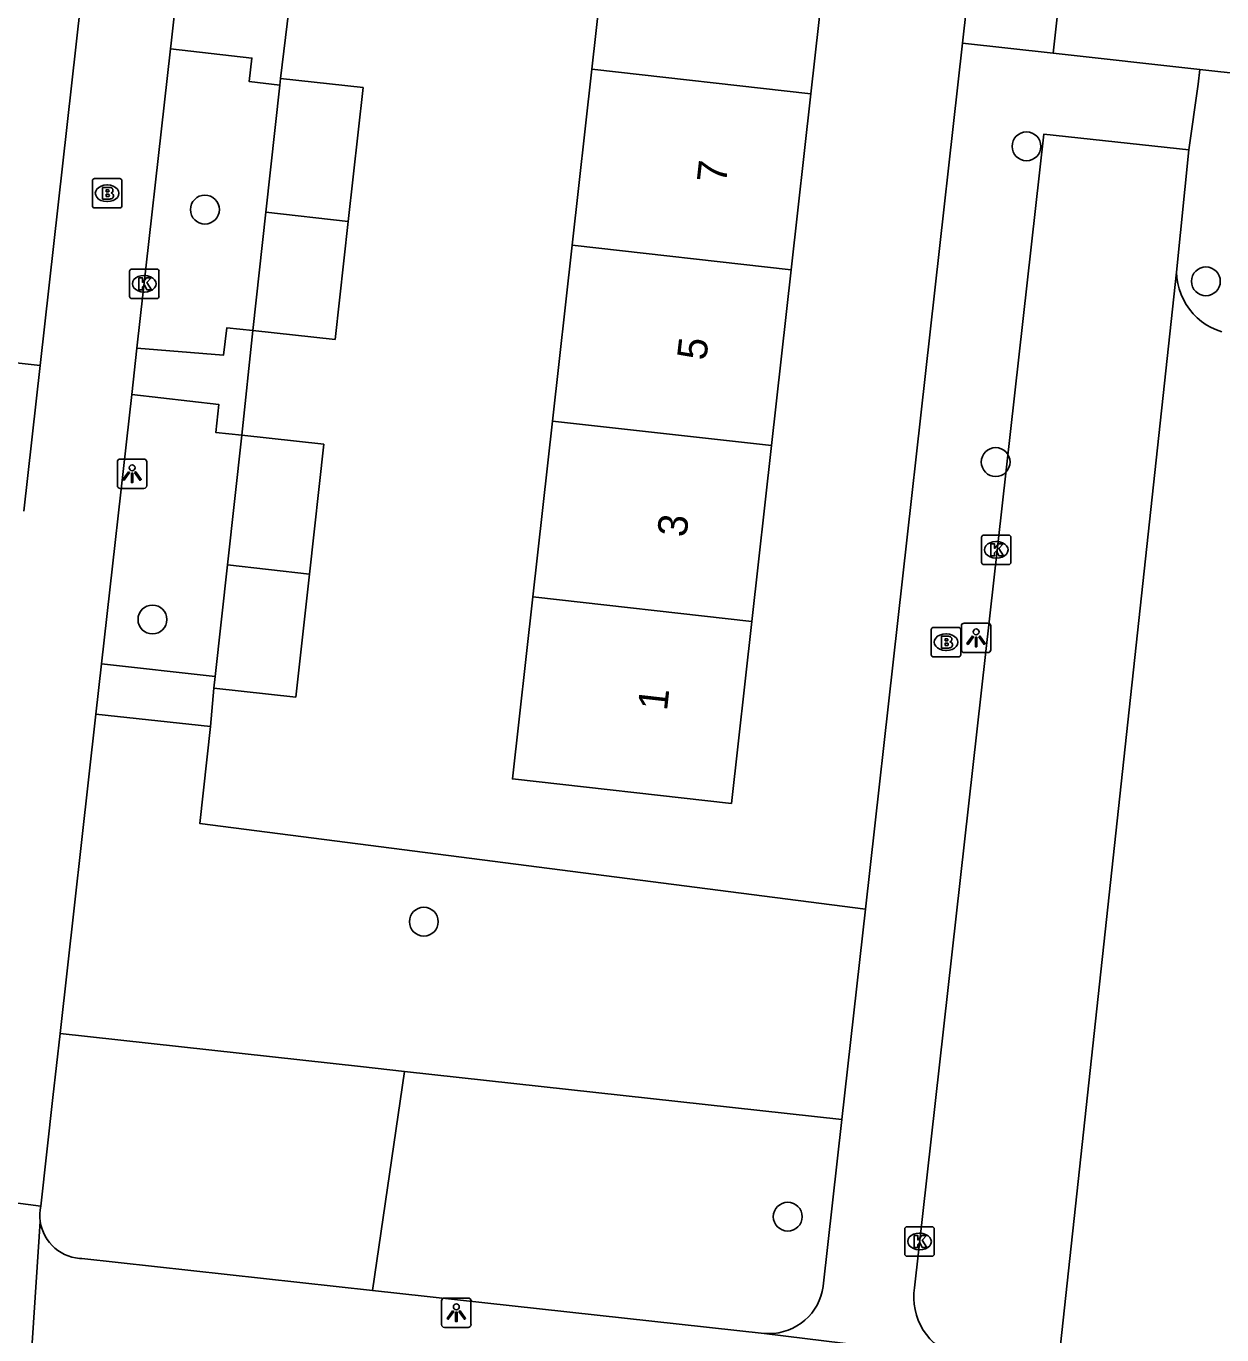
# Model space of a CAD drawing. Extents: x 161928 to 163055, y 386475 to 387428.
# Drawn here: x 162458.65 to 162499.21, y 387076.65 to 387121.02 of the extents above; entities that cross this region are included whole.
import ezdxf

# ---------------------------------------------------------------- set-up
doc = ezdxf.new("R2010")
doc.units = 0
for name, color, linetype in [('IMGEO_Boom', 7, 'Continuous'), ('IMGEO_Brandkraan', 7, 'Continuous'), ('IMGEO_Groenvoorziening', 7, 'Continuous'), ('IMGEO_Kolk', 7, 'Continuous'), ('IMGEO_Lichtpunt', 7, 'Continuous'), ('IMGEO_Pand', 7, 'Continuous'), ('IMGEO_Pand_nummerreeks', 7, 'Continuous'), ('IMGEO_Rijbaan_lokaal_open', 7, 'Continuous'), ('IMGEO_Voetpad_open', 7, 'Continuous')]:
    doc.layers.add(name, color=color, linetype=linetype)

msp = doc.modelspace()

# ---------------------------------------------------------------- linework, layer by layer
at = {"layer": 'IMGEO_Boom'}
for centre in [(162492.58, 387116.947), (162464.709, 387114.802), (162498.666, 387112.371), (162491.535, 387106.242), (162462.929, 387100.904), (162472.135, 387090.657), (162484.48, 387080.654)]:
    msp.add_circle(centre, 0.489, dxfattribs=at)
at = {"layer": 'IMGEO_Brandkraan'}
for p, q in [((162460.891, 387114.931), (162460.891, 387115.783)), ((162460.966, 387115.857), (162461.818, 387115.857)), ((162461.379, 387115.637), (162461.404, 387115.637)), ((162461.892, 387115.783), (162461.892, 387114.931)), ((162461.818, 387114.857), (162460.966, 387114.857)), ((162461.402, 387115.077), (162461.377, 387115.077)), ((162489.35, 387099.708), (162489.35, 387100.56)), ((162489.425, 387100.634), (162490.277, 387100.634)), ((162490.351, 387100.56), (162490.351, 387099.708)), ((162489.838, 387100.414), (162489.863, 387100.414)), ((162489.861, 387099.854), (162489.836, 387099.854)), ((162490.277, 387099.634), (162489.425, 387099.634))]:
    msp.add_line(p, q, dxfattribs=at)
for points in [[(162460.891, 387114.931), (162460.891, 387115.783)], [(162460.966, 387115.857), (162461.818, 387115.857)], [(162461.892, 387115.783), (162461.892, 387114.931)], [(162461.239, 387115.557), (162461.239, 387115.157), (162461.452, 387115.157)], [(162461.47, 387115.557), (162461.239, 387115.557)], [(162461.418, 387115.476), (162461.364, 387115.476), (162461.364, 387115.4)], [(162461.364, 387115.4), (162461.417, 387115.4)], [(162461.426, 387115.324), (162461.364, 387115.324), (162461.364, 387115.243)], [(162461.364, 387115.243), (162461.426, 387115.243)], [(162461.818, 387114.857), (162460.966, 387114.857)], [(162489.35, 387099.708), (162489.35, 387100.56)], [(162489.425, 387100.634), (162490.277, 387100.634)], [(162490.351, 387100.56), (162490.351, 387099.708)], [(162489.698, 387100.334), (162489.698, 387099.934), (162489.911, 387099.934)], [(162489.929, 387100.334), (162489.698, 387100.334)], [(162489.877, 387100.253), (162489.823, 387100.253), (162489.823, 387100.177)], [(162489.823, 387100.177), (162489.876, 387100.177)], [(162489.885, 387100.101), (162489.823, 387100.101), (162489.823, 387100.02)], [(162489.823, 387100.02), (162489.885, 387100.02)], [(162490.277, 387099.634), (162489.425, 387099.634)]]:
    msp.add_lwpolyline(points, dxfattribs=at)
for centre, radius, start, end in [((162460.968, 387115.781), 0.0765, 91.552, 178.448), ((162460.968, 387115.781), 0.0765, 91.552, 178.448), ((162461.816, 387115.781), 0.0765, 1.552, 88.448), ((162461.816, 387115.781), 0.0765, 1.552, 88.448), ((162461.419, 387115.438), 0.0379, 267.8285, 90.9355), ((162461.427, 387115.283), 0.0404, 269.8759, 90.5077), ((162461.458, 387115.408), 0.251, 268.6676, 293.5347), ((162461.474, 387115.412), 0.145, 59.4692, 91.5367), ((162461.499, 387115.459), 0.0922, 285.5137, 58.1501), ((162461.504, 387115.267), 0.105, 301.3115, 78.989), ((162460.968, 387114.933), 0.0765, 181.552, 268.448), ((162460.968, 387114.933), 0.0765, 181.552, 268.448), ((162461.816, 387114.933), 0.0765, 271.552, 358.448), ((162461.816, 387114.933), 0.0765, 271.552, 358.448), ((162489.427, 387100.558), 0.0765, 91.552, 178.448), ((162489.427, 387100.558), 0.0765, 91.552, 178.448), ((162490.275, 387100.558), 0.0765, 1.552, 88.448), ((162490.275, 387100.558), 0.0765, 1.552, 88.448), ((162489.878, 387100.215), 0.0379, 267.8285, 90.9355), ((162489.886, 387100.06), 0.0404, 269.8759, 90.5077), ((162489.933, 387100.189), 0.145, 59.4692, 91.5367), ((162489.958, 387100.236), 0.0922, 285.5137, 58.1501), ((162489.963, 387100.044), 0.105, 301.3115, 78.989), ((162489.427, 387099.71), 0.0765, 181.552, 268.448), ((162489.427, 387099.71), 0.0765, 181.552, 268.448), ((162489.917, 387100.185), 0.251, 268.6676, 293.5347), ((162490.275, 387099.71), 0.0765, 271.552, 358.448), ((162490.275, 387099.71), 0.0765, 271.552, 358.448)]:
    msp.add_arc(centre, radius, start, end, dxfattribs=at)
for centre, major_axis, ratio, start_param, end_param in [((162461.378, 387115.357), (-0.387, 0.002), 0.722429, 4.712389, 7.853982), ((162461.403, 387115.357), (-0.39, 0.002), 0.717154, 1.570796, 4.712389), ((162489.837, 387100.134), (-0.387, 0.002), 0.722429, 4.712389, 7.853982), ((162489.862, 387100.134), (-0.39, 0.002), 0.717154, 1.570796, 4.712389)]:
    msp.add_ellipse(centre, major_axis=major_axis, ratio=ratio, start_param=start_param, end_param=end_param, dxfattribs=at)
at = {"layer": 'IMGEO_Groenvoorziening'}
for points in [[(162459.115, 387109.512), (162454.192, 387110.057)], [(162464.898, 387097.271), (162464.532, 387093.99), (162487.117, 387091.079)], [(162471.477, 387085.581), (162469.985, 387085.745), (162459.796, 387086.863)], [(162470.392, 387078.155), (162471.477, 387085.581)], [(162471.477, 387085.581), (162486.318, 387083.954)]]:
    msp.add_lwpolyline(points, dxfattribs=at)
at = {"layer": 'IMGEO_Kolk'}
for p, q in [((162462.15, 387111.86), (162462.15, 387112.712)), ((162462.225, 387112.786), (162463.077, 387112.786)), ((162462.638, 387112.566), (162462.663, 387112.566)), ((162463.151, 387112.712), (162463.151, 387111.86)), ((162463.077, 387111.786), (162462.225, 387111.786)), ((162462.661, 387112.006), (162462.636, 387112.006)), ((162491.052, 387102.839), (162491.052, 387103.691)), ((162491.127, 387103.765), (162491.979, 387103.765)), ((162492.053, 387103.691), (162492.053, 387102.839)), ((162491.54, 387103.545), (162491.565, 387103.545)), ((162491.979, 387102.765), (162491.127, 387102.765)), ((162491.563, 387102.985), (162491.538, 387102.985)), ((162488.45, 387079.386), (162488.45, 387080.238)), ((162488.525, 387080.312), (162489.377, 387080.312)), ((162489.451, 387080.238), (162489.451, 387079.386)), ((162488.938, 387080.092), (162488.963, 387080.092)), ((162489.377, 387079.312), (162488.525, 387079.312)), ((162488.961, 387079.532), (162488.936, 387079.532))]:
    msp.add_line(p, q, dxfattribs=at)
for points in [[(162462.15, 387111.86), (162462.15, 387112.712)], [(162462.225, 387112.786), (162463.077, 387112.786)], [(162463.151, 387112.712), (162463.151, 387111.86)], [(162462.471, 387112.486), (162462.594, 387112.486), (162462.594, 387112.335), (162462.724, 387112.486), (162462.888, 387112.486), (162462.742, 387112.335), (162462.895, 387112.086), (162462.743, 387112.086), (162462.658, 387112.25), (162462.594, 387112.183), (162462.594, 387112.086), (162462.471, 387112.086), (162462.471, 387112.486)], [(162463.077, 387111.786), (162462.225, 387111.786)], [(162491.052, 387102.839), (162491.052, 387103.691)], [(162491.127, 387103.765), (162491.979, 387103.765)], [(162492.053, 387103.691), (162492.053, 387102.839)], [(162491.373, 387103.465), (162491.496, 387103.465), (162491.496, 387103.314), (162491.626, 387103.465), (162491.79, 387103.465), (162491.644, 387103.314), (162491.797, 387103.065), (162491.645, 387103.065), (162491.56, 387103.229), (162491.496, 387103.162), (162491.496, 387103.065), (162491.373, 387103.065), (162491.373, 387103.465)], [(162491.979, 387102.765), (162491.127, 387102.765)], [(162488.45, 387079.386), (162488.45, 387080.238)], [(162488.525, 387080.312), (162489.377, 387080.312)], [(162489.451, 387080.238), (162489.451, 387079.386)], [(162488.771, 387080.012), (162488.894, 387080.012), (162488.894, 387079.861), (162489.024, 387080.012), (162489.188, 387080.012), (162489.042, 387079.861), (162489.195, 387079.612), (162489.043, 387079.612), (162488.958, 387079.776), (162488.894, 387079.709), (162488.894, 387079.612), (162488.771, 387079.612), (162488.771, 387080.012)], [(162489.377, 387079.312), (162488.525, 387079.312)]]:
    msp.add_lwpolyline(points, dxfattribs=at)
for centre, start, end in [((162462.227, 387112.71), 91.552, 178.448), ((162462.227, 387112.71), 91.552, 178.448), ((162463.075, 387112.71), 1.552, 88.448), ((162463.075, 387112.71), 1.552, 88.448), ((162462.227, 387111.862), 181.552, 268.448), ((162462.227, 387111.862), 181.552, 268.448), ((162463.075, 387111.862), 271.552, 358.448), ((162463.075, 387111.862), 271.552, 358.448), ((162491.129, 387103.689), 91.552, 178.448), ((162491.129, 387103.689), 91.552, 178.448), ((162491.977, 387103.689), 1.552, 88.448), ((162491.977, 387103.689), 1.552, 88.448), ((162491.129, 387102.841), 181.552, 268.448), ((162491.129, 387102.841), 181.552, 268.448), ((162491.977, 387102.841), 271.552, 358.448), ((162491.977, 387102.841), 271.552, 358.448), ((162488.527, 387080.236), 91.552, 178.448), ((162488.527, 387080.236), 91.552, 178.448), ((162489.375, 387080.236), 1.552, 88.448), ((162489.375, 387080.236), 1.552, 88.448), ((162488.527, 387079.388), 181.552, 268.448), ((162488.527, 387079.388), 181.552, 268.448), ((162489.375, 387079.388), 271.552, 358.448), ((162489.375, 387079.388), 271.552, 358.448)]:
    msp.add_arc(centre, 0.0765, start, end, dxfattribs=at)
for centre, major_axis, ratio, start_param, end_param in [((162462.637, 387112.286), (-0.387, 0.002), 0.722429, 4.712389, 7.853982), ((162462.662, 387112.286), (-0.39, 0.002), 0.717154, 1.570796, 4.712389), ((162491.539, 387103.265), (-0.387, 0.002), 0.722429, 4.712389, 7.853982), ((162491.564, 387103.265), (-0.39, 0.002), 0.717154, 1.570796, 4.712389), ((162488.937, 387079.812), (-0.387, 0.002), 0.722429, 4.712389, 7.853982), ((162488.962, 387079.812), (-0.39, 0.002), 0.717154, 1.570796, 4.712389)]:
    msp.add_ellipse(centre, major_axis=major_axis, ratio=ratio, start_param=start_param, end_param=end_param, dxfattribs=at)
at = {"layer": 'IMGEO_Lichtpunt'}
for p, q in [((162462.641, 387106.344), (162461.833, 387106.344)), ((162462.641, 387106.344), (162461.833, 387106.344)), ((162461.739, 387106.249), (162461.739, 387105.442)), ((162461.739, 387106.249), (162461.739, 387105.442)), ((162462.735, 387105.442), (162462.735, 387106.249)), ((162462.735, 387105.442), (162462.735, 387106.249)), ((162461.833, 387105.348), (162462.641, 387105.348)), ((162461.833, 387105.348), (162462.641, 387105.348)), ((162490.371, 387100.684), (162490.371, 387099.877)), ((162490.371, 387100.684), (162490.371, 387099.877)), ((162491.273, 387100.779), (162490.465, 387100.779)), ((162491.273, 387100.779), (162490.465, 387100.779)), ((162491.367, 387099.877), (162491.367, 387100.684)), ((162491.367, 387099.877), (162491.367, 387100.684)), ((162490.465, 387099.783), (162491.273, 387099.783)), ((162490.465, 387099.783), (162491.273, 387099.783)), ((162472.739, 387077.801), (162472.739, 387076.994)), ((162472.739, 387077.801), (162472.739, 387076.994)), ((162473.641, 387077.896), (162472.833, 387077.896)), ((162473.641, 387077.896), (162472.833, 387077.896)), ((162473.735, 387076.994), (162473.735, 387077.801)), ((162473.735, 387076.994), (162473.735, 387077.801)), ((162472.833, 387076.9), (162473.641, 387076.9)), ((162472.833, 387076.9), (162473.641, 387076.9))]:
    msp.add_line(p, q, dxfattribs=at)
for points in [[(162462.113, 387105.913), (162462.152, 387105.885), (162461.964, 387105.623), (162461.926, 387105.65), (162462.113, 387105.913)], [(162462.215, 387105.865), (162462.262, 387105.865), (162462.262, 387105.543), (162462.215, 387105.543), (162462.215, 387105.865)], [(162462.325, 387105.885), (162462.363, 387105.912), (162462.55, 387105.65), (162462.511, 387105.622), (162462.325, 387105.885)], [(162490.745, 387100.348), (162490.784, 387100.32), (162490.596, 387100.058), (162490.558, 387100.085), (162490.745, 387100.348)], [(162490.847, 387100.3), (162490.894, 387100.3), (162490.894, 387099.978), (162490.847, 387099.978), (162490.847, 387100.3)], [(162490.957, 387100.32), (162490.995, 387100.347), (162491.182, 387100.085), (162491.143, 387100.057), (162490.957, 387100.32)], [(162473.113, 387077.465), (162473.152, 387077.437), (162472.964, 387077.175), (162472.926, 387077.202), (162473.113, 387077.465)], [(162473.325, 387077.437), (162473.363, 387077.464), (162473.55, 387077.202), (162473.511, 387077.174), (162473.325, 387077.437)], [(162473.215, 387077.417), (162473.262, 387077.417), (162473.262, 387077.095), (162473.215, 387077.095), (162473.215, 387077.417)]]:
    msp.add_lwpolyline(points, dxfattribs=at)
for centre in [(162462.238, 387106.047), (162490.87, 387100.482), (162473.238, 387077.599)]:
    msp.add_circle(centre, 0.0994, dxfattribs=at)
for centre, start, end in [((162461.833, 387106.249), 90, 180), ((162461.833, 387106.249), 90, 180), ((162462.641, 387106.249), 0, 90), ((162462.641, 387106.249), 0, 90), ((162461.833, 387105.442), 180, 270), ((162461.833, 387105.442), 180, 270), ((162462.641, 387105.442), 270, 0), ((162462.641, 387105.442), 270, 360), ((162490.465, 387100.684), 90, 180), ((162490.465, 387100.684), 90, 180), ((162491.273, 387100.684), 0, 90), ((162491.273, 387100.684), 0, 90), ((162490.465, 387099.877), 180, 270), ((162490.465, 387099.877), 180, 270), ((162491.273, 387099.877), 270, 0), ((162491.273, 387099.877), 270, 360), ((162472.833, 387077.801), 90, 180), ((162472.833, 387077.801), 90, 180), ((162473.641, 387077.801), 0, 90), ((162473.641, 387077.801), 0, 90), ((162472.833, 387076.994), 180, 270), ((162472.833, 387076.994), 180, 270), ((162473.641, 387076.994), 270, 0), ((162473.641, 387076.994), 270, 360)]:
    msp.add_arc(centre, 0.0946, start, end, dxfattribs=at)
at = {"layer": 'IMGEO_Pand'}
for points in [[(162478.503, 387125.522), (162477.835, 387119.559)], [(162485.264, 387118.726), (162485.932, 387124.689)], [(162467.25, 387119.027), (162467.275, 387119.249)], [(162469.57, 387114.402), (162470.073, 387118.94), (162467.275, 387119.249)], [(162477.835, 387119.559), (162477.167, 387113.597)], [(162485.264, 387118.726), (162477.835, 387119.559)], [(162466.773, 387114.715), (162467.25, 387119.027)], [(162484.596, 387112.764), (162485.264, 387118.726)], [(162466.329, 387110.708), (162466.773, 387114.715)], [(162466.329, 387110.708), (162469.127, 387110.398), (162469.57, 387114.402)], [(162466.773, 387114.715), (162469.57, 387114.402)], [(162477.167, 387113.597), (162476.499, 387107.634)], [(162477.167, 387113.597), (162484.596, 387112.764)], [(162483.928, 387106.801), (162484.596, 387112.764)], [(162476.499, 387107.634), (162475.831, 387101.671)], [(162476.499, 387107.634), (162483.928, 387106.801)], [(162465.96, 387107.152), (162465.473, 387102.755)], [(162468.254, 387102.444), (162468.742, 387106.845), (162465.96, 387107.152)], [(162483.26, 387100.838), (162483.928, 387106.801)], [(162465.053, 387098.968), (162465.473, 387102.755)], [(162465.473, 387102.755), (162468.254, 387102.444)], [(162465.01, 387098.579), (162467.792, 387098.271), (162468.254, 387102.444)], [(162475.831, 387101.671), (162475.14, 387095.498), (162482.569, 387094.666), (162483.26, 387100.838)], [(162483.26, 387100.838), (162475.831, 387101.671)], [(162465.053, 387098.968), (162465.01, 387098.579)]]:
    msp.add_lwpolyline(points, dxfattribs=at)
at = {"layer": 'IMGEO_Rijbaan_lokaal_open'}
for points in [[(162493.485, 387120.104), (162498.787, 387167.71)], [(162498.456, 387119.553), (162493.485, 387120.104)], [(162539.171, 387113.35), (162538.677, 387113.809), (162538.143, 387114.222), (162537.575, 387114.585), (162536.976, 387114.897), (162536.353, 387115.153), (162535.708, 387115.353), (162535.529, 387115.398), (162531.365, 387115.866), (162525.352, 387116.542), (162518.056, 387117.362), (162512.114, 387118.03), (162506.756, 387118.632), (162500, 387119.382), (162498.456, 387119.553)], [(162490.492, 387075.86), (162490.426, 387075.873), (162490.244, 387075.919), (162490.067, 387075.981), (162489.897, 387076.059), (162489.734, 387076.151), (162489.58, 387076.258), (162489.436, 387076.378), (162489.304, 387076.511), (162489.184, 387076.655), (162489.077, 387076.809), (162488.984, 387076.972), (162488.907, 387077.142), (162488.845, 387077.319), (162488.799, 387077.501), (162488.769, 387077.686), (162488.756, 387077.872), (162488.76, 387078.06), (162488.78, 387078.246), (162493.168, 387117.364), (162498.089, 387116.832)], [(162498.089, 387116.832), (162497.671, 387112.684)], [(162497.671, 387112.684), (162493.646, 387075.477)]]:
    msp.add_lwpolyline(points, dxfattribs=at)
at = {"layer": 'IMGEO_Voetpad_open'}
for points in [[(162464.397, 387171.455), (162464.556, 387171.413), (162464.711, 387171.357), (162464.86, 387171.287), (162465.003, 387171.204), (162465.137, 387171.109), (162465.263, 387171.002), (162465.378, 387170.884), (162465.482, 387170.756), (162465.575, 387170.62), (162465.655, 387170.476), (162465.722, 387170.325), (162465.775, 387170.169), (162465.814, 387170.009), (162465.839, 387169.846), (162465.848, 387169.681), (162465.844, 387169.517), (162465.824, 387169.353), (162459.115, 387109.512)], [(162493.916, 387168.192), (162494.085, 387168.157), (162494.25, 387168.107), (162494.409, 387168.043), (162494.563, 387167.964), (162494.709, 387167.873), (162494.846, 387167.768), (162494.973, 387167.652), (162495.09, 387167.525), (162495.194, 387167.388), (162495.286, 387167.242), (162495.365, 387167.088), (162495.429, 387166.928), (162495.479, 387166.763), (162495.514, 387166.595), (162495.534, 387166.423), (162495.538, 387166.251), (162495.527, 387166.079), (162490.41, 387120.449)], [(162467.275, 387119.249), (162467.668, 387122.506)], [(162463.747, 387122.087), (162463.563, 387120.449), (162463.541, 387120.25)], [(162463.541, 387120.25), (162462.4, 387110.109)], [(162463.541, 387120.25), (162466.303, 387119.939), (162466.214, 387119.143), (162467.25, 387119.027)], [(162490.41, 387120.449), (162487.117, 387091.079)], [(162493.485, 387120.104), (162490.41, 387120.449)], [(162498.089, 387116.832), (162498.405, 387119.056), (162498.456, 387119.553)], [(162497.671, 387112.684), (162497.684, 387112.49), (162497.714, 387112.299), (162497.762, 387112.111), (162497.825, 387111.928), (162497.905, 387111.751), (162498.001, 387111.582), (162498.111, 387111.422), (162498.235, 387111.273), (162498.372, 387111.136), (162498.52, 387111.011), (162498.679, 387110.9), (162498.848, 387110.804), (162499.024, 387110.723), (162499.207, 387110.658)], [(162462.4, 387110.109), (162465.342, 387109.868), (162465.456, 387110.794), (162466.329, 387110.708)], [(162465.96, 387107.152), (162466.329, 387110.708)], [(162462.226, 387108.531), (162462.4, 387110.109)], [(162458.562, 387104.573), (162459.115, 387109.512)], [(162461.203, 387099.405), (162462.226, 387108.531)], [(162465.96, 387107.152), (162465.078, 387107.247), (162465.18, 387108.199), (162462.226, 387108.531)], [(162461.01, 387097.689), (162461.203, 387099.405)], [(162461.203, 387099.405), (162465.053, 387098.968)], [(162464.898, 387097.271), (162465.01, 387098.579)], [(162459.796, 387086.863), (162461.01, 387097.689)], [(162461.01, 387097.689), (162464.898, 387097.271)], [(162487.117, 387091.079), (162486.318, 387083.954)], [(162459.14, 387081.013), (162459.553, 387084.696), (162459.796, 387086.863)], [(162486.318, 387083.954), (162485.685, 387078.297), (162485.683, 387078.284), (162485.653, 387078.121), (162485.608, 387077.962), (162485.549, 387077.807), (162485.476, 387077.658), (162485.391, 387077.516), (162485.293, 387077.382), (162485.183, 387077.258), (162485.063, 387077.144), (162484.933, 387077.041), (162484.794, 387076.95), (162484.648, 387076.872), (162484.496, 387076.807), (162484.338, 387076.756), (162484.176, 387076.72), (162484.012, 387076.698), (162483.847, 387076.69), (162483.681, 387076.698)], [(162459.14, 387081.013), (162456.029, 387081.416)], [(162459.123, 387080.49), (162459.11, 387080.621), (162459.108, 387080.753), (162459.118, 387080.883), (162459.14, 387081.013)], [(162458.728, 387074.485), (162459.123, 387080.49)], [(162470.392, 387078.155), (162460.535, 387079.236), (162460.455, 387079.24), (162460.324, 387079.257), (162460.196, 387079.285), (162460.071, 387079.325), (162459.95, 387079.376), (162459.833, 387079.437), (162459.723, 387079.508), (162459.62, 387079.589), (162459.524, 387079.679), (162459.437, 387079.777), (162459.358, 387079.883), (162459.29, 387079.995), (162459.232, 387080.113), (162459.184, 387080.235), (162459.148, 387080.361), (162459.123, 387080.49)], [(162483.681, 387076.698), (162470.392, 387078.155)], [(162483.681, 387076.698), (162490.492, 387075.86)]]:
    msp.add_lwpolyline(points, dxfattribs=at)

# ---------------------------------------------------------------- texts
at = {"layer": 'IMGEO_Pand_nummerreeks'}
for s, p in [('7', (162482.385, 387115.665)), ('5', (162481.714, 387109.667)), ('3', (162481.042, 387103.67)), ('1', (162480.383, 387097.785))]:
    msp.add_text(s, height=1, rotation=83.6088, dxfattribs=at).set_placement(p)

doc.saveas('drawing.dxf')
